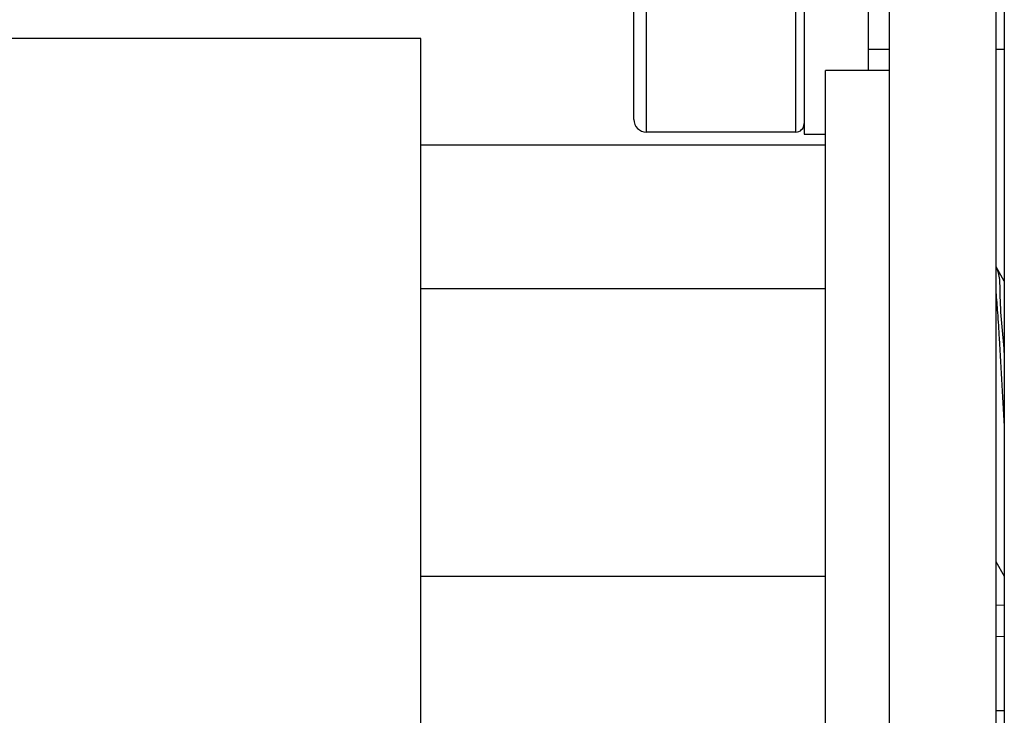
# Paper-space layout 'Sheet' of a CAD drawing. Header units: inches. Extents: x 0.2 to 10.8, y 0.2 to 8.3.
# Tile 384 of 545: x 7.1934 to 7.2859, y 4.4122 to 4.4775. Entities that reach past the tile are written whole.
import ezdxf

# ---------------------------------------------------------------- set-up
doc = ezdxf.new("R2010")
doc.units = ezdxf.units.IN
doc.header["$MEASUREMENT"] = 0
doc.layers.get('0').update_dxf_attribs({"lineweight": 5})
doc.layers.add('02___PRT_ALL_AXES', color=7, linetype='Continuous')

psp = doc.layouts.new('Sheet')

# ---------------------------------------------------------------- linework, layer by layer
at = {"color": 0, "linetype": 'ByBlock', "lineweight": -3}
for p, q in [((7.285877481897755, 4.611785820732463), (7.285877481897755, 4.387785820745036)), ((7.252277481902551, 4.46698582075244), (7.252277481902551, 4.50658582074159)), ((7.266277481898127, 4.50658582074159), (7.266277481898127, 4.46698582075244)), ((7.251077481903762, 4.468185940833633), (7.251077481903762, 4.505338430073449)), ((7.231077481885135, 4.46578582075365), (7.269077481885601, 4.46578582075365)), ((7.285877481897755, 4.452980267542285), (7.285097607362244, 4.454325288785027)), ((7.231077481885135, 4.452285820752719), (7.269077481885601, 4.452285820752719)), ((7.285077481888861, 4.426658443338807), (7.285877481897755, 4.425280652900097)), ((7.231077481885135, 4.425285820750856), (7.269077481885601, 4.425285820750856)), ((7.285077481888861, 4.42256030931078), (7.285877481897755, 4.422580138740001)), ((7.285077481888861, 4.419609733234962), (7.285877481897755, 4.419629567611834)), ((7.285877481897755, 4.412619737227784), (7.285077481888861, 4.412619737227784))]:
    psp.add_line(p, q, dxfattribs=at)
for centre, radius, start, end in [((7.252277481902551, 4.468185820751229), 0.0012, 180, 270), ((7.266277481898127, 4.46778582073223), 0.0008000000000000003, 270, 0)]:
    psp.add_arc(centre, radius, start, end, dxfattribs=at)
for points, knots in [([(7.28587742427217, 4.4463021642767), (7.285769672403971, 4.448153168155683), (7.285391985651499, 4.450738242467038), (7.285516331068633, 4.453602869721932), (7.285097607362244, 4.454325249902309)], [0, 0, 0, 0, 0.6895010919, 1, 1, 1, 1]), ([(7.285236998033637, 4.450029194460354), (7.285295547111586, 4.449233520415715), (7.285540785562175, 4.445487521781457), (7.285726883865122, 4.441738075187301), (7.285877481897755, 4.438785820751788)], [0, 0, 0, 0, 0.2125313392, 1, 1, 1, 1])]:
    psp.add_open_spline(points, degree=3, knots=knots, dxfattribs=at)
psp.add_open_spline([(7.285077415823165, 4.451958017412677), (7.285138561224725, 4.451315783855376), (7.28518965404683, 4.450672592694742), (7.285236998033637, 4.450029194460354)], degree=3, dxfattribs=at)
at = {"layer": '02___PRT_ALL_AXES', "color": 0, "linetype": 'ByBlock', "lineweight": -3}
for p, q in [((7.275077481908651, 4.612068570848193), (7.275077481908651, 4.38015171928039)), ((7.285077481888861, 4.612068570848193), (7.285077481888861, 4.38015171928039)), ((7.267077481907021, 4.506785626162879), (7.267077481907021, 4.46678601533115)), ((7.273077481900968, 4.506785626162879), (7.273077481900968, 4.472785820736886)), ((7.231077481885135, 4.47578582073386), (7.191077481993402, 4.47578582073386)), ((7.231077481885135, 4.40178612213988), (7.231077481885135, 4.475785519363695)), ((7.273077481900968, 4.47478582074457), (7.275077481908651, 4.47478582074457)), ((7.285077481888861, 4.47478582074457), (7.285877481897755, 4.47478582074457)), ((7.269077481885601, 4.404785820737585), (7.269077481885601, 4.472785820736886)), ((7.275077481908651, 4.472785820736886), (7.269077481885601, 4.472785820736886)), ((7.266277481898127, 4.46698582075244), (7.252277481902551, 4.46698582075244)), ((7.267077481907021, 4.46678582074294), (7.269077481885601, 4.46678582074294))]:
    psp.add_line(p, q, dxfattribs=at)

doc.saveas('drawing.dxf')
